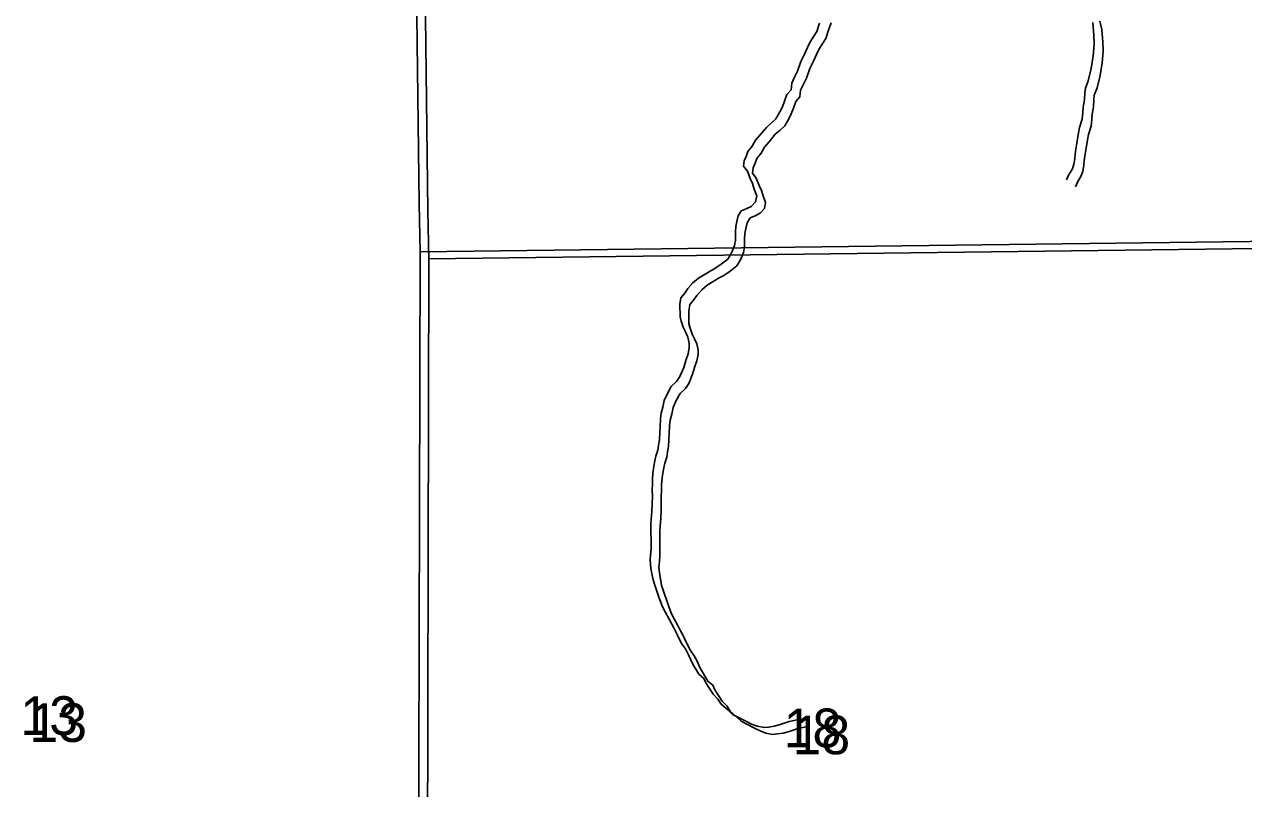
# Model space of a CAD drawing. Extents: x -21.1 to 50.3, y -4.9 to 22.1.
# Drawn here: x 43.679 to 44.997, y 17.109 to 17.935 of the extents above; entities that cross this region are included whole.
import ezdxf

# ---------------------------------------------------------------- set-up
doc = ezdxf.new("R2010")
doc.units = 0
for name, color, linetype in [('GM_X_Minor_River', 7, 'Continuous'), ('GM_X_Section', 7, 'Continuous'), ('GM_X_Section_Text', 7, 'Continuous')]:
    doc.layers.add(name, color=color, linetype=linetype)

msp = doc.modelspace()

# ---------------------------------------------------------------- linework, layer by layer
at = {"layer": 'GM_X_Minor_River'}
for points in [[(44.8413, 17.9382), (44.8437, 17.9291), (44.8446, 17.9154), (44.845, 17.9066), (44.8447, 17.9013), (44.844, 17.8933), (44.8418, 17.8796), (44.8385, 17.8663), (44.8355, 17.8583), (44.8348, 17.8533), (44.8345, 17.8457), (44.833, 17.8377), (44.8327, 17.8324), (44.832, 17.8248), (44.8291, 17.8156), (44.828, 17.8099), (44.8262, 17.7989), (44.8251, 17.7924), (44.8244, 17.7871), (44.824, 17.7821), (44.8229, 17.776), (44.8214, 17.7711), (44.8173, 17.7642), (44.8151, 17.7592)], [(44.5386, 17.9361), (44.5356, 17.9269), (44.5323, 17.9219), (44.5281, 17.9151), (44.5255, 17.9097), (44.5222, 17.9025), (44.5184, 17.8945), (44.5147, 17.8842), (44.5114, 17.8777), (44.5084, 17.8712), (44.5077, 17.8639), (44.5031, 17.859), (44.5005, 17.8517), (44.4983, 17.8456), (44.4957, 17.8403), (44.4912, 17.8326), (44.4863, 17.828), (44.481, 17.8234), (44.4742, 17.8154), (44.4693, 17.8096), (44.4656, 17.8031), (44.4611, 17.7974), (44.4592, 17.7921), (44.457, 17.7871), (44.4563, 17.7814), (44.4605, 17.7761), (44.4636, 17.7681), (44.4659, 17.7628), (44.4679, 17.7568), (44.4706, 17.7496), (44.4691, 17.7431), (44.4646, 17.7381), (44.4593, 17.7354), (44.4536, 17.7331)], [(44.5512, 17.9362), (44.5482, 17.9286), (44.5453, 17.9194), (44.5419, 17.9144), (44.5378, 17.9076), (44.5352, 17.9022), (44.5318, 17.895), (44.5281, 17.887), (44.5244, 17.8767), (44.521, 17.8702), (44.518, 17.8637), (44.5173, 17.8564), (44.5128, 17.8515), (44.5102, 17.8442), (44.5079, 17.8381), (44.5053, 17.8328), (44.5008, 17.8251), (44.4959, 17.8205), (44.4906, 17.8159), (44.4839, 17.8079), (44.479, 17.8021), (44.4752, 17.7956), (44.4707, 17.7899), (44.4689, 17.7846), (44.4666, 17.7796), (44.4659, 17.7739), (44.4701, 17.7686), (44.4732, 17.7606), (44.4756, 17.7553), (44.4775, 17.7493), (44.4802, 17.7421), (44.4788, 17.7356), (44.4743, 17.7306), (44.469, 17.7279), (44.4633, 17.7256)], [(44.834, 17.9366), (44.8349, 17.9229), (44.8354, 17.9141), (44.835, 17.9088), (44.8343, 17.9008), (44.8322, 17.8871), (44.8289, 17.8738), (44.8259, 17.8658), (44.8252, 17.8608), (44.8249, 17.8532), (44.8234, 17.8452), (44.8231, 17.8399), (44.8224, 17.8323), (44.8194, 17.8231), (44.8183, 17.8174), (44.8165, 17.8064), (44.8154, 17.7999), (44.8147, 17.7946), (44.8144, 17.7896), (44.8133, 17.7835), (44.8118, 17.7786), (44.8077, 17.7717), (44.8054, 17.7667)], [(44.4536, 17.7331), (44.4506, 17.7277), (44.4492, 17.7216), (44.4481, 17.7163), (44.4477, 17.7106), (44.4478, 17.7015), (44.4467, 17.6958), (44.4437, 17.6885), (44.4392, 17.6812), (44.4321, 17.6755), (44.4253, 17.6709), (44.4203, 17.6682), (44.4075, 17.6605), (44.4014, 17.6555), (44.3962, 17.6493), (44.3928, 17.6444), (44.3887, 17.6394), (44.3876, 17.6325), (44.3877, 17.6188), (44.3889, 17.6139), (44.3912, 17.6075), (44.3935, 17.6025), (44.3962, 17.5969), (44.3974, 17.5904), (44.3975, 17.5855), (44.3964, 17.5786), (44.3938, 17.5714), (44.3916, 17.5641), (44.3875, 17.5542), (44.3837, 17.5488), (44.3781, 17.5435), (44.3736, 17.5351), (44.3706, 17.5282), (44.3691, 17.521), (44.3673, 17.5145), (44.3666, 17.5084), (44.3663, 17.5), (44.3659, 17.4936), (44.3656, 17.486), (44.3645, 17.4802), (44.3638, 17.4745), (44.3616, 17.468), (44.3605, 17.4631), (44.3594, 17.4574), (44.3583, 17.4494), (44.358, 17.4441), (44.358, 17.438), (44.3577, 17.4323), (44.3578, 17.4247), (44.3574, 17.4174), (44.3571, 17.4083), (44.3565, 17.3999), (44.3561, 17.3946), (44.3563, 17.368), (44.3556, 17.3615), (44.3553, 17.3558), (44.3561, 17.3467), (44.3573, 17.3414), (44.3581, 17.3361), (44.3597, 17.3308), (44.3648, 17.316), (44.3687, 17.3054), (44.3721, 17.2993), (44.376, 17.2921), (44.3787, 17.2868), (44.3814, 17.2819), (44.3845, 17.2754), (44.3892, 17.2656), (44.3934, 17.2599), (44.3969, 17.2535), (44.3992, 17.2482), (44.4019, 17.2429), (44.4081, 17.2327), (44.4134, 17.2281), (44.4157, 17.2232), (44.4188, 17.2183), (44.4235, 17.2111), (44.4284, 17.2058), (44.4323, 17.2002), (44.4392, 17.1941), (44.4442, 17.1892), (44.4495, 17.1866), (44.4587, 17.1817), (44.4648, 17.1788), (44.4709, 17.1765), (44.4785, 17.1751), (44.4835, 17.1755), (44.4895, 17.1763), (44.4948, 17.1779), (44.5001, 17.1798), (44.5055, 17.1814), (44.5108, 17.1825), (44.5157, 17.1837)], [(44.4633, 17.7256), (44.4603, 17.7202), (44.4588, 17.7141), (44.4577, 17.7088), (44.4574, 17.7031), (44.4575, 17.694), (44.4564, 17.6883), (44.4534, 17.681), (44.4489, 17.6737), (44.4417, 17.668), (44.4349, 17.6634), (44.43, 17.6607), (44.4171, 17.653), (44.4111, 17.648), (44.4058, 17.6418), (44.4024, 17.6369), (44.3983, 17.6319), (44.3972, 17.625), (44.3973, 17.6113), (44.3985, 17.6064), (44.4008, 17.6), (44.4032, 17.595), (44.4059, 17.5894), (44.4071, 17.5829), (44.4071, 17.578), (44.406, 17.5711), (44.4034, 17.5639), (44.4012, 17.5566), (44.3971, 17.5467), (44.3934, 17.5413), (44.3877, 17.536), (44.3832, 17.5276), (44.3802, 17.5207), (44.3788, 17.5135), (44.3769, 17.507), (44.3762, 17.5009), (44.3759, 17.4925), (44.3756, 17.4861), (44.3753, 17.4785), (44.3742, 17.4727), (44.3734, 17.467), (44.3712, 17.4605), (44.3701, 17.4556), (44.369, 17.4499), (44.368, 17.4419), (44.3676, 17.4366), (44.3677, 17.4305), (44.3673, 17.4248), (44.3674, 17.4172), (44.3671, 17.4099), (44.3668, 17.4008), (44.3661, 17.3924), (44.3658, 17.3871), (44.366, 17.3605), (44.3653, 17.354), (44.3649, 17.3483), (44.3658, 17.3392), (44.367, 17.3339), (44.3678, 17.3286), (44.3693, 17.3233), (44.3744, 17.3085), (44.3783, 17.2979), (44.3818, 17.2918), (44.3856, 17.2846), (44.3883, 17.2793), (44.391, 17.2744), (44.3941, 17.2679), (44.3988, 17.2581), (44.403, 17.2524), (44.4065, 17.246), (44.4088, 17.2407), (44.4115, 17.2354), (44.4177, 17.2252), (44.4231, 17.2206), (44.4254, 17.2157), (44.4285, 17.2108), (44.4331, 17.2036), (44.4381, 17.1983), (44.4419, 17.1927), (44.4488, 17.1866), (44.4538, 17.1817), (44.4592, 17.1791), (44.4683, 17.1742), (44.4744, 17.1713), (44.4805, 17.169), (44.4881, 17.1676), (44.4931, 17.168), (44.4992, 17.1688), (44.5045, 17.1704), (44.5098, 17.1723), (44.5151, 17.1739), (44.5204, 17.175), (44.5253, 17.1762)]]:
    msp.add_lwpolyline(points, dxfattribs=at)
at = {"layer": 'GM_X_Section'}
for points in [[(44.0935, 18.72), (45.1314, 18.7262), (45.1486, 17.7019), (44.1067, 17.6888), (44.1055, 17.7407), (44.0943, 18.6684)], [(44.1031, 18.7125), (45.1411, 18.7187), (45.1583, 17.6944), (44.1163, 17.6813), (44.1151, 17.7332), (44.1039, 18.6609)], [(45.1486, 17.7019), (45.1628, 16.6817), (44.1053, 16.6722), (44.1042, 16.7188), (44.1067, 17.6888)], [(45.1583, 17.6944), (45.1724, 16.6742), (44.1149, 16.6647), (44.1138, 16.7113), (44.1163, 17.6813)]]:
    msp.add_lwpolyline(points, close=True, dxfattribs=at)

# ---------------------------------------------------------------- texts
at = {"layer": 'GM_X_Section_Text'}
for s, p in [('13', (43.6747, 17.1669)), ('13', (43.6843, 17.1594)), ('18', (44.4997, 17.1536)), ('18', (44.5093, 17.1461))]:
    msp.add_text(s, height=0.04186, rotation=0, dxfattribs=at).set_placement(p)

doc.saveas('drawing.dxf')
